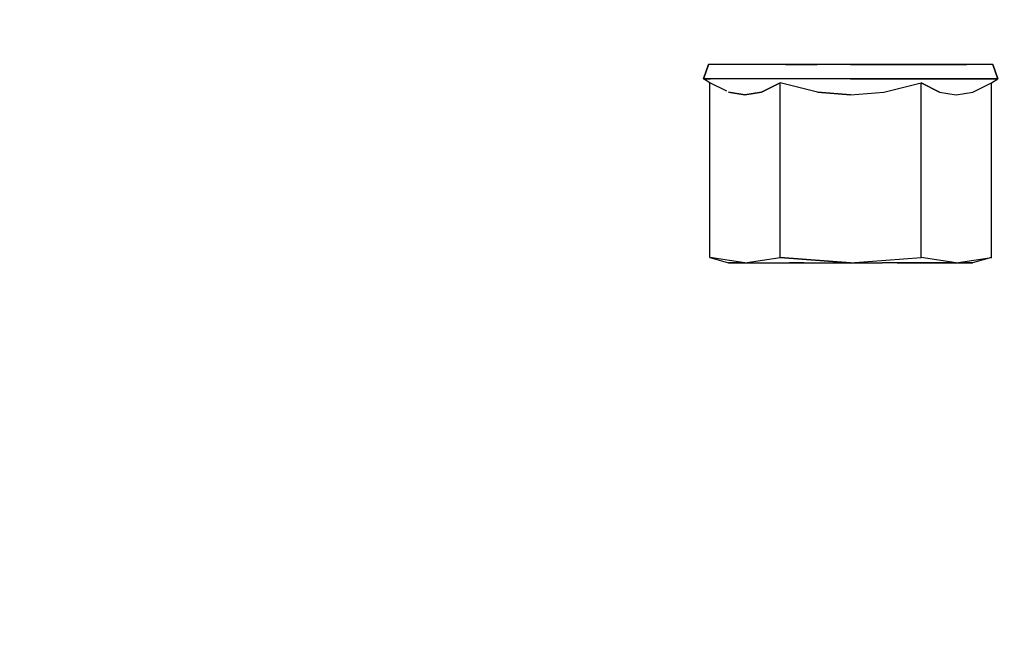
# Model space of a CAD drawing. Extents: x -805 to 3526, y -961 to 1039.
# Tile 295 of 475: x 1259.8345 to 1259.8991, y 31.5629 to 31.6028. Entities that reach past the tile are written whole.
import ezdxf

# ---------------------------------------------------------------- set-up
doc = ezdxf.new("R2010")
doc.units = 0
doc.linetypes.add('AUSGEZOGEN', pattern=[2, 1, 1])
doc.layers.get('0').update_dxf_attribs({"color": 251})
doc.layers.add('TTK-B-Bestand', color=252, linetype='Continuous', lineweight=35)
for name, color, linetype in [('TTK-P-Aufzug', 251, 'Continuous'), ('TTK-P-Bahnsteig', 12, 'Continuous'), ('TTK-P-TEXT', 12, 'AUSGEZOGEN')]:
    doc.layers.add(name, color=color, linetype=linetype)
doc.styles.add('AKG DIN 6776', font='AKG_DIN67.TTF')
doc.dimstyles.new('TTK$6', dxfattribs={"dimtxt": 2.5, "dimasz": 2.5, "dimexe": 3.5, "dimexo": 0.1, "dimgap": 1, "dimtad": 1, "dimzin": 0, "dimtxsty": 'AKG DIN 6776', "dimblk": 'OBLIQUE', "dimcen": -0.09, "dimdle": 3, "dimse1": 1, "dimse2": 1, "dimclrd": 256, "dimclre": 256, "dimclrt": 256, "dimadec": 3, "dimazin": 0, "dimtfac": 1, "dimtofl": 0, "dimtmove": 0, "dimatfit": 3, "dimldrblk": 'OBLIQUE', "dimfxl": 7, "dimfxlon": 1, "dimtolj": 1, "dimtzin": 0, "dimlwd": -1, "dimlwe": -1, "dimarcsym": 0})

# ---------------------------------------------------------------- blocks, each defined once
blk = doc.blocks.new('*D549')
at = {"layer": 'DEFPOINTS', "color": 0}
for p in [(1594.653013, 36.73973), (1594.306234, 36.575236), (8.223304, 0)]:
    blk.add_point(p, dxfattribs=at)
at = {"layer": 'TTK-B-Bestand', "insert": (1594.109263, 36.98348), "char_height": 0.25, "attachment_point": 5, "style": 'AKG DIN 6776'}
blk.add_mtext('\\A1;36,588', dxfattribs=at)
blk = doc.blocks.new('_OBLIQUE')
at = {"color": 0, "linetype": 'ByBlock'}
blk.add_line((-0.5, -0.5), (0.5, 0.5), dxfattribs=at)
blk = doc.blocks.new('*D548')
at = {"layer": 'DEFPOINTS', "color": 0}
for p in [(1585.536598, 36.770612), (1585.045877, 36.613991), (-0.868111, 0.030883)]:
    blk.add_point(p, dxfattribs=at)
at = {"layer": 'TTK-B-Bestand', "insert": (1585.017848, 37.014362), "char_height": 0.25, "attachment_point": 5, "style": 'AKG DIN 6776'}
blk.add_mtext('\\A1;36,621', dxfattribs=at)
blk = doc.blocks.new('*D536')
at = {"layer": 'DEFPOINTS', "color": 0}
for p in [(1593.426387, 36.652234), (1593.909511, 36.652234), (733.065924, 0.107127)]:
    blk.add_point(p, dxfattribs=at)
at = {"layer": 'TTK-P-TEXT', "insert": (1594.453782, 36.895984), "char_height": 0.25, "attachment_point": 5, "style": 'AKG DIN 6776'}
blk.add_mtext('\\A1;36,589', dxfattribs=at)
blk = doc.blocks.new('STS26_1000_2100 - STS26_1000_2100-V1-41')
for p, q in [((1194.296, 4925), (1193.973, 4924.067)), ((1193.973, 4924.067), (1194.296, 4925)), ((1194.296, 4925), (1193.973, 4924.067)), ((1193.973, 4924.067), (1194.296, 4925)), ((1194.296, 4925), (1212.949, 4925)), ((1196, 4925), (1197.5, 4925)), ((1197.5, 4925), (1196, 4925)), ((1196, 4925), (1197.5, 4925)), ((1197.5, 4925), (1196, 4925)), ((1197.5, 4925), (1199.341, 4925)), ((1199.341, 4925), (1197.5, 4925)), ((1197.5, 4925), (1199.341, 4925)), ((1199.341, 4925), (1197.5, 4925)), ((1199.341, 4925), (1201.421, 4925)), ((1201.421, 4925), (1199.341, 4925)), ((1199.341, 4925), (1201.421, 4925)), ((1201.421, 4925), (1199.341, 4925)), ((1201.421, 4925), (1203.623, 4925)), ((1203.623, 4925), (1201.421, 4925)), ((1201.421, 4925), (1203.623, 4925)), ((1203.623, 4925), (1201.421, 4925)), ((1203.623, 4925), (1205.825, 4925)), ((1203.623, 4925), (1205.825, 4925)), ((1203.623, 4925), (1205.825, 4925)), ((1207.904, 4925), (1205.825, 4925)), ((1205.825, 4925), (1207.904, 4925)), ((1207.904, 4925), (1205.825, 4925)), ((1205.825, 4925), (1207.904, 4925)), ((1207.904, 4925), (1209.745, 4925)), ((1207.904, 4925), (1209.745, 4925)), ((1207.904, 4925), (1209.745, 4925)), ((1207.904, 4925), (1209.745, 4925)), ((1209.745, 4925), (1211.246, 4925)), ((1209.745, 4925), (1211.246, 4925)), ((1209.745, 4925), (1211.246, 4925)), ((1209.745, 4925), (1211.246, 4925)), ((1212.949, 4925), (1213.273, 4924.067)), ((1213.273, 4924.067), (1212.949, 4925)), ((1212.949, 4925), (1213.273, 4924.067)), ((1213.273, 4924.067), (1212.949, 4925)), ((1194.09, 4924.067), (1193.973, 4924.067)), ((1193.973, 4924.067), (1194.09, 4924.067)), ((1194.09, 4924.067), (1193.973, 4924.067)), ((1193.973, 4924.067), (1194.09, 4924.067)), ((1194.385, 4923.805), (1193.973, 4924.067)), ((1194.09, 4924.067), (1193.973, 4924.067)), ((1193.973, 4924.067), (1194.09, 4924.067)), ((1194.09, 4924.067), (1193.973, 4924.067)), ((1193.973, 4924.067), (1194.09, 4924.067)), ((1194.385, 4923.805), (1193.973, 4924.067)), ((1194.44, 4924.067), (1194.09, 4924.067)), ((1194.09, 4924.067), (1194.44, 4924.067)), ((1194.44, 4924.067), (1194.09, 4924.067)), ((1194.09, 4924.067), (1194.44, 4924.067)), ((1194.44, 4924.067), (1194.09, 4924.067)), ((1194.09, 4924.067), (1194.44, 4924.067)), ((1194.44, 4924.067), (1194.09, 4924.067)), ((1194.09, 4924.067), (1194.44, 4924.067)), ((1195.603, 4923.203), (1194.385, 4923.805)), ((1194.385, 4912.357), (1194.385, 4923.805)), ((1194.385, 4912.357), (1194.385, 4923.805)), ((1195.603, 4923.203), (1194.385, 4923.805)), ((1195.603, 4923.203), (1194.385, 4923.805)), ((1194.385, 4912.357), (1194.385, 4923.805)), ((1194.385, 4912.357), (1194.385, 4923.805)), ((1195.603, 4923.203), (1194.385, 4923.805)), ((1194.44, 4924.067), (1195.014, 4924.067)), ((1195.014, 4924.067), (1194.44, 4924.067)), ((1194.44, 4924.067), (1195.014, 4924.067)), ((1195.014, 4924.067), (1194.44, 4924.067)), ((1195.014, 4924.067), (1195.797, 4924.067)), ((1195.797, 4924.067), (1195.014, 4924.067)), ((1195.014, 4924.067), (1195.797, 4924.067)), ((1195.797, 4924.067), (1195.014, 4924.067)), ((1195.797, 4924.067), (1197.154, 4924.067)), ((1197.154, 4924.067), (1195.797, 4924.067)), ((1195.797, 4924.067), (1197.154, 4924.067)), ((1197.154, 4924.067), (1195.797, 4924.067)), ((1197.154, 4924.067), (1198.798, 4924.067)), ((1198.798, 4924.067), (1197.154, 4924.067)), ((1197.154, 4924.067), (1198.798, 4924.067)), ((1198.798, 4924.067), (1197.154, 4924.067)), ((1197.786, 4923.203), (1199.004, 4923.805)), ((1199.004, 4923.805), (1197.786, 4923.203)), ((1197.786, 4923.203), (1199.004, 4923.805)), ((1199.004, 4923.805), (1197.786, 4923.203)), ((1198.798, 4924.067), (1199.93, 4924.067)), ((1199.93, 4924.067), (1198.798, 4924.067)), ((1198.798, 4924.067), (1199.93, 4924.067)), ((1199.93, 4924.067), (1198.798, 4924.067)), ((1201.44, 4923.203), (1199.004, 4923.805)), ((1199.004, 4912.357), (1199.004, 4923.805)), ((1199.004, 4912.357), (1199.004, 4923.805)), ((1201.44, 4923.203), (1199.004, 4923.805)), ((1201.44, 4923.203), (1199.004, 4923.805)), ((1199.004, 4912.357), (1199.004, 4923.805)), ((1199.004, 4912.357), (1199.004, 4923.805)), ((1201.44, 4923.203), (1199.004, 4923.805)), ((1199.93, 4924.067), (1201.125, 4924.067)), ((1201.125, 4924.067), (1199.93, 4924.067)), ((1199.93, 4924.067), (1201.125, 4924.067)), ((1201.125, 4924.067), (1199.93, 4924.067)), ((1203.623, 4924.067), (1201.125, 4924.067)), ((1201.125, 4924.067), (1203.623, 4924.067)), ((1203.623, 4924.067), (1201.125, 4924.067)), ((1201.125, 4924.067), (1203.623, 4924.067)), ((1203.623, 4924.067), (1206.12, 4924.067)), ((1203.623, 4924.067), (1206.12, 4924.067)), ((1203.623, 4924.067), (1206.12, 4924.067)), ((1203.623, 4924.067), (1206.12, 4924.067)), ((1205.805, 4923.203), (1208.241, 4923.805)), ((1205.805, 4923.203), (1208.241, 4923.805)), ((1205.805, 4923.203), (1208.241, 4923.805)), ((1205.805, 4923.203), (1208.241, 4923.805)), ((1206.12, 4924.067), (1207.316, 4924.067)), ((1206.12, 4924.067), (1207.316, 4924.067)), ((1206.12, 4924.067), (1207.316, 4924.067)), ((1206.12, 4924.067), (1207.316, 4924.067)), ((1207.316, 4924.067), (1208.448, 4924.067)), ((1207.316, 4924.067), (1208.448, 4924.067)), ((1207.316, 4924.067), (1208.448, 4924.067)), ((1207.316, 4924.067), (1208.448, 4924.067)), ((1208.241, 4923.805), (1209.459, 4923.203)), ((1208.241, 4912.357), (1208.241, 4923.805)), ((1209.459, 4923.203), (1208.241, 4923.805)), ((1208.241, 4912.357), (1208.241, 4923.805)), ((1208.241, 4923.805), (1209.459, 4923.203)), ((1208.241, 4912.357), (1208.241, 4923.805)), ((1209.459, 4923.203), (1208.241, 4923.805)), ((1208.241, 4912.357), (1208.241, 4923.805)), ((1208.448, 4924.067), (1210.092, 4924.067)), ((1208.448, 4924.067), (1210.092, 4924.067)), ((1208.448, 4924.067), (1210.092, 4924.067)), ((1208.448, 4924.067), (1210.092, 4924.067)), ((1210.092, 4924.067), (1211.448, 4924.067)), ((1210.092, 4924.067), (1211.448, 4924.067)), ((1210.092, 4924.067), (1211.448, 4924.067)), ((1210.092, 4924.067), (1211.448, 4924.067)), ((1211.448, 4924.067), (1212.232, 4924.067)), ((1211.448, 4924.067), (1212.232, 4924.067)), ((1211.448, 4924.067), (1212.232, 4924.067)), ((1211.448, 4924.067), (1212.232, 4924.067)), ((1211.741, 4923.252), (1212.86, 4923.805)), ((1211.741, 4923.252), (1212.86, 4923.805)), ((1211.741, 4923.252), (1212.86, 4923.805)), ((1211.741, 4923.252), (1212.86, 4923.805)), ((1212.232, 4924.067), (1212.805, 4924.067)), ((1212.232, 4924.067), (1212.805, 4924.067)), ((1212.232, 4924.067), (1212.805, 4924.067)), ((1212.232, 4924.067), (1212.805, 4924.067)), ((1212.805, 4924.067), (1213.155, 4924.067)), ((1213.155, 4924.067), (1212.805, 4924.067)), ((1212.805, 4924.067), (1213.155, 4924.067)), ((1213.155, 4924.067), (1212.805, 4924.067)), ((1212.805, 4924.067), (1213.155, 4924.067)), ((1213.155, 4924.067), (1212.805, 4924.067)), ((1212.805, 4924.067), (1213.155, 4924.067)), ((1213.155, 4924.067), (1212.805, 4924.067)), ((1212.86, 4923.805), (1213.273, 4924.067)), ((1212.86, 4923.805), (1213.273, 4924.067)), ((1212.86, 4912.357), (1212.86, 4923.805)), ((1212.86, 4912.357), (1212.86, 4923.805)), ((1212.86, 4912.357), (1212.86, 4923.805)), ((1212.86, 4912.357), (1212.86, 4923.805)), ((1213.155, 4924.067), (1213.273, 4924.067)), ((1213.273, 4924.067), (1213.155, 4924.067)), ((1213.155, 4924.067), (1213.273, 4924.067)), ((1213.273, 4924.067), (1213.155, 4924.067)), ((1213.155, 4924.067), (1213.273, 4924.067)), ((1213.273, 4924.067), (1213.155, 4924.067)), ((1213.155, 4924.067), (1213.273, 4924.067)), ((1213.273, 4924.067), (1213.155, 4924.067)), ((1196.694, 4923.017), (1195.603, 4923.203)), ((1196.694, 4923.017), (1195.603, 4923.203)), ((1196.694, 4923.017), (1195.603, 4923.203)), ((1196.694, 4923.017), (1195.603, 4923.203)), ((1197.786, 4923.203), (1196.694, 4923.017)), ((1197.786, 4923.203), (1196.694, 4923.017)), ((1197.786, 4923.203), (1196.694, 4923.017)), ((1197.786, 4923.203), (1196.694, 4923.017)), ((1203.623, 4923.017), (1201.44, 4923.203)), ((1203.623, 4923.017), (1201.44, 4923.203)), ((1203.623, 4923.017), (1201.44, 4923.203)), ((1203.623, 4923.017), (1201.44, 4923.203)), ((1203.623, 4923.017), (1205.805, 4923.203)), ((1205.805, 4923.203), (1203.623, 4923.017)), ((1203.623, 4923.017), (1205.805, 4923.203)), ((1205.805, 4923.203), (1203.623, 4923.017)), ((1209.459, 4923.203), (1210.551, 4923.017)), ((1210.551, 4923.017), (1209.459, 4923.203)), ((1209.459, 4923.203), (1210.551, 4923.017)), ((1210.551, 4923.017), (1209.459, 4923.203)), ((1210.551, 4923.017), (1211.642, 4923.203)), ((1211.642, 4923.203), (1210.551, 4923.017)), ((1210.551, 4923.017), (1211.642, 4923.203)), ((1211.642, 4923.203), (1210.551, 4923.017)), ((1196.694, 4912), (1194.385, 4912.357)), ((1196.694, 4912), (1194.385, 4912.357)), ((1194.385, 4912.357), (1195.623, 4912)), ((1196.694, 4912), (1194.385, 4912.357)), ((1196.694, 4912), (1194.385, 4912.357)), ((1194.385, 4912.357), (1195.623, 4912)), ((1195.895, 4912), (1195.623, 4912)), ((1195.623, 4912), (1195.691, 4912)), ((1195.691, 4912), (1195.623, 4912)), ((1195.623, 4912), (1195.895, 4912)), ((1195.895, 4912), (1195.623, 4912)), ((1195.623, 4912), (1195.691, 4912)), ((1195.691, 4912), (1195.623, 4912)), ((1195.623, 4912), (1195.895, 4912)), ((1195.691, 4912), (1195.895, 4912)), ((1195.895, 4912), (1195.691, 4912)), ((1195.691, 4912), (1195.895, 4912)), ((1195.895, 4912), (1195.691, 4912)), ((1196.694, 4912), (1195.895, 4912)), ((1195.895, 4912), (1196.232, 4912)), ((1196.694, 4912), (1195.895, 4912)), ((1196.232, 4912), (1195.895, 4912)), ((1196.694, 4912), (1195.895, 4912)), ((1195.895, 4912), (1196.232, 4912)), ((1196.694, 4912), (1195.895, 4912)), ((1196.232, 4912), (1195.895, 4912)), ((1196.694, 4912), (1196.232, 4912)), ((1196.694, 4912), (1196.232, 4912)), ((1196.694, 4912), (1196.232, 4912)), ((1196.694, 4912), (1196.232, 4912)), ((1196.694, 4912), (1199.004, 4912.357)), ((1196.694, 4912), (1199.004, 4912.357)), ((1196.694, 4912), (1199.004, 4912.357)), ((1196.694, 4912), (1199.004, 4912.357)), ((1196.694, 4912), (1197.966, 4912)), ((1197.966, 4912), (1196.694, 4912)), ((1196.694, 4912), (1197.966, 4912)), ((1197.966, 4912), (1196.694, 4912)), ((1197.966, 4912), (1199.623, 4912)), ((1199.623, 4912), (1197.966, 4912)), ((1197.966, 4912), (1199.623, 4912)), ((1199.623, 4912), (1197.966, 4912)), ((1203.623, 4912), (1199.004, 4912.357)), ((1203.623, 4912), (1199.004, 4912.357)), ((1203.623, 4912), (1199.004, 4912.357)), ((1203.623, 4912), (1199.004, 4912.357)), ((1199.623, 4912), (1200.561, 4912)), ((1200.561, 4912), (1199.623, 4912)), ((1199.623, 4912), (1200.561, 4912)), ((1199.623, 4912), (1200.561, 4912)), ((1199.623, 4912), (1200.561, 4912)), ((1200.561, 4912), (1199.623, 4912)), ((1199.623, 4912), (1200.561, 4912)), ((1199.623, 4912), (1200.561, 4912)), ((1200.561, 4912), (1201.552, 4912)), ((1200.561, 4912), (1201.552, 4912)), ((1200.561, 4912), (1201.552, 4912)), ((1200.561, 4912), (1201.552, 4912)), ((1203.623, 4912), (1201.552, 4912)), ((1203.623, 4912), (1201.552, 4912)), ((1203.623, 4912), (1201.552, 4912)), ((1203.623, 4912), (1201.552, 4912)), ((1203.623, 4912), (1208.241, 4912.357)), ((1208.241, 4912.357), (1203.623, 4912)), ((1203.623, 4912), (1208.241, 4912.357)), ((1208.241, 4912.357), (1203.623, 4912)), ((1205.693, 4912), (1203.623, 4912)), ((1205.693, 4912), (1203.623, 4912)), ((1205.693, 4912), (1203.623, 4912)), ((1205.693, 4912), (1203.623, 4912)), ((1206.684, 4912), (1205.693, 4912)), ((1206.684, 4912), (1205.693, 4912)), ((1206.684, 4912), (1205.693, 4912)), ((1206.684, 4912), (1205.693, 4912)), ((1207.623, 4912), (1206.684, 4912)), ((1206.684, 4912), (1207.623, 4912)), ((1207.623, 4912), (1206.684, 4912)), ((1207.623, 4912), (1206.684, 4912)), ((1207.623, 4912), (1206.684, 4912)), ((1206.684, 4912), (1207.623, 4912)), ((1207.623, 4912), (1206.684, 4912)), ((1207.623, 4912), (1206.684, 4912)), ((1209.279, 4912), (1207.623, 4912)), ((1209.279, 4912), (1207.623, 4912)), ((1209.279, 4912), (1207.623, 4912)), ((1209.279, 4912), (1207.623, 4912)), ((1210.551, 4912), (1208.241, 4912.357)), ((1210.551, 4912), (1208.241, 4912.357)), ((1210.551, 4912), (1208.241, 4912.357)), ((1210.551, 4912), (1208.241, 4912.357)), ((1210.551, 4912), (1209.279, 4912)), ((1210.551, 4912), (1209.279, 4912)), ((1210.551, 4912), (1209.279, 4912)), ((1210.551, 4912), (1209.279, 4912)), ((1210.551, 4912), (1212.86, 4912.357)), ((1210.551, 4912), (1212.86, 4912.357)), ((1210.551, 4912), (1212.86, 4912.357)), ((1210.551, 4912), (1212.86, 4912.357)), ((1210.551, 4912), (1211.014, 4912)), ((1210.551, 4912), (1211.35, 4912)), ((1211.35, 4912), (1210.551, 4912)), ((1211.014, 4912), (1210.551, 4912)), ((1210.551, 4912), (1211.014, 4912)), ((1210.551, 4912), (1211.35, 4912)), ((1211.35, 4912), (1210.551, 4912)), ((1211.014, 4912), (1210.551, 4912)), ((1211.35, 4912), (1211.014, 4912)), ((1211.35, 4912), (1211.014, 4912)), ((1211.35, 4912), (1211.014, 4912)), ((1211.35, 4912), (1211.014, 4912)), ((1211.35, 4912), (1211.623, 4912)), ((1211.554, 4912), (1211.35, 4912)), ((1211.35, 4912), (1211.623, 4912)), ((1211.554, 4912), (1211.35, 4912)), ((1211.35, 4912), (1211.623, 4912)), ((1211.554, 4912), (1211.35, 4912)), ((1211.35, 4912), (1211.623, 4912)), ((1211.554, 4912), (1211.35, 4912)), ((1211.623, 4912), (1211.554, 4912)), ((1211.623, 4912), (1211.554, 4912)), ((1211.623, 4912), (1211.554, 4912)), ((1211.623, 4912), (1211.554, 4912)), ((1212.86, 4912.357), (1211.623, 4912)), ((1212.86, 4912.357), (1211.623, 4912))]:
    blk.add_line(p, q)

msp = doc.modelspace()

# ---------------------------------------------------------------- linework, layer by layer
at = {"layer": 'TTK-P-Bahnsteig', "color": 251}
msp.add_circle((473.785115, 39.132246), 1000, dxfattribs=at)

# ---------------------------------------------------------------- block references
at = {"layer": 'TTK-P-Aufzug', "color": 251, "xscale": -0.001, "yscale": 0.001, "zscale": 0.001}
msp.add_blockref('STS26_1000_2100 - STS26_1000_2100-V1-41', (1261.092639, 26.674829), dxfattribs=at)

# ---------------------------------------------------------------- dimensions: what is measured, and where the dimension line sits
at = {"layer": 'TTK-B-Bestand', "color": 251}
for feature_location, offset, origin, text, picture, middle in [((1585.045877, 36.613991), (0.44608, 0.157557), (-0.868111, 0.030883), '36,621', '*D548', (1585.017848, 37.014362)), ((1594.306234, 36.575236), (0.294656, 0.165578), (8.223304, 0), '36,588', '*D549', (1594.109263, 36.98348))]:
    dim = msp.add_ordinate_dim(feature_location=feature_location, offset=offset, dtype=0, origin=origin, text=text, dimstyle='TTK$6', override={"dimscale": 0, "dimdec": 3, "dimtmove": 1, "dimfxlon": 0}, dxfattribs=at)
    dim.commit()
    dim.dimension.update_dxf_attribs({"geometry": picture, "text_midpoint": middle})
at = {"layer": 'TTK-P-TEXT', "color": 251}
dim = msp.add_ordinate_dim(feature_location=(1593.426387, 36.652234), offset=(0.483124, 0), dtype=0, origin=(733.065924, 0.107127), text='36,589', dimstyle='TTK$6', override={"dimscale": 0, "dimfxlon": 0}, dxfattribs=at)
dim.commit()
dim.dimension.update_dxf_attribs({"geometry": '*D536', "text_midpoint": (1594.453782, 36.895984)})

doc.saveas('drawing.dxf')
